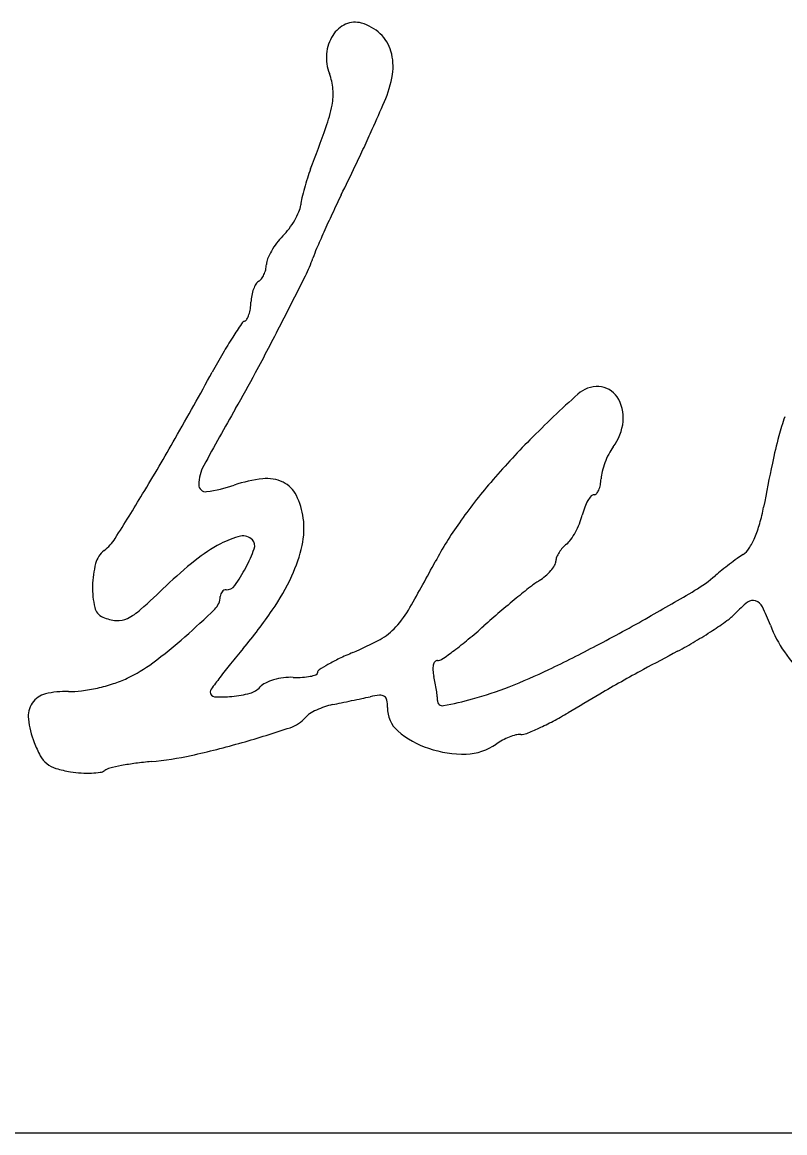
# Model space of a CAD drawing. Extents: x 0 to 34, y 0 to 22.
# Drawn here: x 26.3125 to 26.5236, y 8.9262 to 9.2335 of the extents above; entities that cross this region are included whole.
import ezdxf

# ---------------------------------------------------------------- set-up
doc = ezdxf.new("R2010")
doc.units = 0
doc.layers.add('SH_Data', color=7, linetype='Continuous')
doc.layers.add('SH_Text', color=7, linetype='Continuous')

msp = doc.modelspace()

# ---------------------------------------------------------------- linework, layer by layer
at = {"layer": 'SH_Data'}
msp.add_line((24.527883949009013, 8.926235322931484), (28.027883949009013, 8.926235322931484), dxfattribs=at)
at = {"layer": 'SH_Text'}
for centre, radius, start, end in [((26.405460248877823, 9.22543226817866), 0.008283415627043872, 114.30248225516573, 147.54708795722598), ((26.404663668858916, 9.22719630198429), 0.006347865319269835, 73.73574067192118, 114.30251344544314), ((26.402850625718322, 9.220981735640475), 0.012821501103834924, 46.89421446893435, 73.73580894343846), ((26.40782406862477, 9.223929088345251), 0.011084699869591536, 147.54713036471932, 175.47362257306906), ((26.404245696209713, 9.222472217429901), 0.010779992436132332, 16.328014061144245, 46.89429198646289), ((26.400473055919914, 9.22136700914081), 0.014711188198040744, 350.9765858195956, 16.328045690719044), ((26.409440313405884, 9.223801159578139), 0.012705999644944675, 175.47371772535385, 200.68435327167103), ((26.38255943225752, 9.213652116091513), 0.016026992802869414, 4.820221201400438, 20.68432999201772), ((26.384874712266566, 9.223844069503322), 0.03050498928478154, 336.28252684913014, 350.9766029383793), ((26.382706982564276, 9.213664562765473), 0.01587891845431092, 348.84525128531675, 4.8202065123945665), ((26.355504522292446, 9.219028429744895), 0.04360516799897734, 340.452935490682, 348.84530583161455), ((24.828603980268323, 9.907563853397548), 1.7303436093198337, 336.00663420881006, 336.2825705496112), ((25.923241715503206, 9.372499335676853), 0.5023038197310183, 339.0534496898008, 340.45305359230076), ((26.086369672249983, 9.347744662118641), 0.35361848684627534, 335.1110386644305, 336.00668173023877), ((26.062025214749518, 9.359038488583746), 0.3804550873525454, 334.25813152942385, 335.1111471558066), ((26.43893977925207, 9.175093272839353), 0.049886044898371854, 159.05356267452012, 162.14253486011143), ((24.417595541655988, 10.151928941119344), 2.206057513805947, 334.0257540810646, 334.2581456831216), ((26.457221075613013, 9.169203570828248), 0.0690926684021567, 162.14254436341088, 164.56239897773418), ((26.45183379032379, 9.170691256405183), 0.06350374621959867, 164.5623777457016, 167.01568931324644), ((26.73118598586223, 9.024802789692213), 0.36748364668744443, 154.02579023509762, 154.9223500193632), ((26.382532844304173, 9.183856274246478), 0.007123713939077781, 337.04751852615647, 352.87946677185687), ((26.40916932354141, 9.180528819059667), 0.019719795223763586, 167.0156868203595, 172.8794321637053), ((26.36954750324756, 9.189355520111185), 0.0212255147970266, 330.03326572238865, 337.0475159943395), ((26.712320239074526, 9.033631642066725), 0.34665421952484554, 154.92241935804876, 155.85908554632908), ((26.371208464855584, 9.187733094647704), 0.018942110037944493, 315.2111289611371, 323.25764890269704), ((26.367297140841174, 9.190653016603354), 0.023823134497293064, 323.25762766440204, 330.03328523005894), ((26.398501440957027, 9.160640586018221), 0.019514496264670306, 135.21125713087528, 142.85465840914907), ((26.680209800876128, 9.048022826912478), 0.31146634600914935, 155.8590796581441, 156.7597646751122), ((26.396772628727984, 9.16144417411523), 0.017625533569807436, 150.13919707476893, 157.79129761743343), ((26.399531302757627, 9.15986040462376), 0.020806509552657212, 142.85461206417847, 150.13926425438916), ((26.430399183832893, 9.155299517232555), 0.03959572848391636, 156.75977557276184, 160.87660743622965), ((26.384823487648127, 9.166322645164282), 0.004718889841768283, 157.7912933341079, 178.18433064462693), ((26.354547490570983, 9.18160019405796), 0.040686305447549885, 333.35043785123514, 340.876625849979), ((26.372600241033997, 9.166842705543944), 0.007528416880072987, 335.3114491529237, 346.3627944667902), ((26.37322886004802, 9.166690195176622), 0.006881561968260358, 346.3627885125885, 358.1843299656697), ((26.384474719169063, 9.156740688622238), 0.008474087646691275, 149.00842305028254, 159.60905578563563), ((26.37907729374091, 9.159982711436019), 0.0021778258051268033, 119.90181899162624, 149.00847449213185), ((26.376721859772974, 9.164078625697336), 0.0025470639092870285, 299.9019315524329, 323.46248628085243), ((26.37363106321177, 9.166368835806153), 0.0063938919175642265, 323.46243053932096, 335.3114006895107), ((24.967363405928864, 9.87775057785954), 1.5927510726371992, 332.8151043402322, 333.350475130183), ((26.387871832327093, 9.155696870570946), 0.012039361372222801, 169.26959993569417, 178.18444949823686), ((26.386670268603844, 9.15592456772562), 0.010816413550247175, 159.6090638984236, 169.26959461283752), ((26.36142678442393, 9.156535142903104), 0.01441896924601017, 350.9136891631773, 358.18437527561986), ((26.368182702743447, 9.154981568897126), 0.00746439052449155, 331.1238171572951, 341.59043209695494), ((26.36544663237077, 9.155892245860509), 0.010348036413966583, 341.590432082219, 350.9137260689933), ((26.5360153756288, 9.041269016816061), 0.19585274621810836, 146.23450689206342, 147.5261692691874), ((26.374756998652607, 9.149081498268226), 0.0018738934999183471, 110.75579443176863, 146.23435663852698), ((26.373667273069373, 9.151956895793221), 0.0012010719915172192, 290.75589989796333, 331.1238827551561), ((25.45733246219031, 9.626102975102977), 1.041936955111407, 331.97932473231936, 332.81515185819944), ((26.483716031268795, 9.074553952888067), 0.1338599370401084, 147.5262239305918, 149.78772953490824), ((26.561709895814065, 9.029137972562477), 0.22411321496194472, 149.78770673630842, 151.3250440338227), ((25.276714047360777, 9.731925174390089), 1.2405110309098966, 330.35688395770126, 331.32494769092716), ((26.07798347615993, 9.295809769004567), 0.3388713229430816, 330.0484836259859, 331.97930571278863), ((26.700377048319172, 8.871519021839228), 0.3491659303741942, 132.0887047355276, 135.09633130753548), ((26.47175170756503, 9.124643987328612), 0.008076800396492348, 87.10725613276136, 132.08865617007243), ((26.471835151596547, 9.126295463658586), 0.0064232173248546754, 33.77090404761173, 87.10719852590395), ((26.46855221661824, 9.124100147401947), 0.010372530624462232, 354.4189057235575, 33.770887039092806), ((27.018134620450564, 8.754072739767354), 0.7461923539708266, 150.04843471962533, 151.43543401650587), ((26.582472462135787, 9.102943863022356), 0.06261508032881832, 160.00789926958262, 165.0958451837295), ((26.464822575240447, 9.124464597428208), 0.014119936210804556, 323.1759385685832, 354.41891403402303), ((25.789730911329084, 9.439980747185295), 0.6502417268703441, 328.7869604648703, 330.3568402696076), ((26.597997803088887, 8.973554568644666), 0.20462264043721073, 135.0963281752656, 139.58407668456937), ((26.65524185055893, 9.083576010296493), 0.13791778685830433, 165.09593953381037, 168.32010410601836), ((26.487707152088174, 9.10732973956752), 0.014468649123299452, 143.17589563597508, 152.42368327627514), ((26.494880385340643, 9.103583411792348), 0.02256125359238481, 152.42362322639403, 159.0531869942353), ((26.372912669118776, 9.105341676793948), 0.011548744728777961, 151.43535955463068, 178.91014931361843), ((26.482239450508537, 9.106921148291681), 0.009479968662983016, 165.78967791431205, 178.18440746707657), ((26.493825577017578, 9.103987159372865), 0.021431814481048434, 159.0531062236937, 165.78960752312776), ((27.321729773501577, 8.94579651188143), 0.8184979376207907, 168.3200797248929, 169.18386680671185), ((26.36326118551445, 9.105525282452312), 0.0018955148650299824, 178.91008838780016, 278.0438140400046), ((26.383319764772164, 9.069265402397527), 0.03817014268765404, 96.37683687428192, 108.52041536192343), ((26.380235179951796, 9.096865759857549), 0.01039795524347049, 64.42890561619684, 96.37680048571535), ((26.381292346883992, 9.099075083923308), 0.00794872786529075, 26.512244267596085, 64.4289467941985), ((26.56283891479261, 9.003493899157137), 0.1584435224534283, 139.58405428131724, 144.69948854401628), ((26.461584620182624, 9.107575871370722), 0.01118523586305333, 349.35541247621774, 358.1844470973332), ((25.674351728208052, 9.509891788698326), 0.7851487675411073, 327.73095265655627, 328.78702098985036), ((26.35748804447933, 9.14637689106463), 0.04315303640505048, 278.0437643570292, 288.5204423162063), ((26.37059126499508, 9.093736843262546), 0.019907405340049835, 7.401822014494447, 26.512301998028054), ((26.47077925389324, 9.101795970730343), 0.0010024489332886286, 88.18437175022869, 139.4801607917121), ((26.470839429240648, 9.103694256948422), 0.0008967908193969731, 268.1843079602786, 318.867011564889), ((26.468639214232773, 9.105615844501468), 0.0038179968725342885, 318.8671728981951, 336.17624446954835), ((26.46613880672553, 9.10671990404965), 0.006551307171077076, 336.1761657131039, 349.35546191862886), ((26.48003981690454, 9.094867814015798), 0.012613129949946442, 150.09465590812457, 159.34061306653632), ((26.47651005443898, 9.096897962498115), 0.00854118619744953, 139.48011322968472, 150.09469620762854), ((26.449612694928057, 9.101668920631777), 0.018503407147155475, 338.1126404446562, 345.79679071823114), ((26.48729971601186, 9.092130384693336), 0.02037197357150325, 159.34055701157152, 165.79677052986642), ((26.46453693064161, 9.109564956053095), 0.054198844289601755, 344.17723996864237, 349.1838653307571), ((26.368738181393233, 9.093496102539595), 0.02177606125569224, 347.44861836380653, 7.401840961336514), ((26.516464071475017, 9.036329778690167), 0.10162080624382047, 144.69950634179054, 151.83465002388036), ((26.44615116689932, 9.103059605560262), 0.022233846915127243, 331.4170163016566, 338.1125290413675), ((26.486840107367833, 9.103244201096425), 0.031017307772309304, 336.57325357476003, 344.1772789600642), ((26.327142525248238, 9.09770800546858), 0.013118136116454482, 307.8746056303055, 327.7309308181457), ((26.378193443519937, 9.069004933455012), 0.022909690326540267, 103.24308040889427, 118.08619247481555), ((26.373732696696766, 9.087959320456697), 0.0034374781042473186, 43.184369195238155, 103.2431274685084), ((26.374502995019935, 9.088682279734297), 0.0023810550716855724, 339.9807148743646, 43.18443305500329), ((26.459468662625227, 9.093947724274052), 0.00608102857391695, 307.8746051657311, 324.46637612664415), ((26.448508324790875, 9.101775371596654), 0.019549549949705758, 324.4663625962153, 331.41695908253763), ((26.49561927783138, 9.099440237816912), 0.02144944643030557, 327.6481316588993, 336.57327884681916), ((26.339296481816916, 9.082081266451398), 0.0066786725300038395, 127.87454936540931, 165.46318912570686), ((26.38906240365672, 9.048637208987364), 0.04599601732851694, 118.08609907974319, 128.5867908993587), ((26.336814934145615, 9.102413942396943), 0.042492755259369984, 332.2098501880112, 339.9807621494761), ((26.349148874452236, 9.09785741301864), 0.0418449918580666, 335.2096988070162, 347.4485764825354), ((26.469390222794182, 9.081635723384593), 0.009754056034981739, 138.48168928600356, 147.85531971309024), ((26.46828029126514, 9.082618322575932), 0.008271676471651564, 127.87456074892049, 138.48159688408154), ((26.50901467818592, 9.090955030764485), 0.005592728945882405, 303.39776791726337, 327.64816604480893), ((26.43321049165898, 8.993307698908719), 0.11678025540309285, 128.58679135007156, 133.8231725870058), ((25.948814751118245, 9.340258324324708), 0.5422722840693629, 330.2980472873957, 331.83469706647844), ((26.45783416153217, 9.084484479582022), 0.002391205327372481, 329.0433200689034, 358.1844773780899), ((26.463431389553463, 9.084307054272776), 0.003208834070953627, 157.73423828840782, 178.18434502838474), ((26.468332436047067, 9.082300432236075), 0.008504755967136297, 147.85537925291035, 157.73438233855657), ((26.575715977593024, 8.995496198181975), 0.11089204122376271, 126.07848700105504, 127.41621366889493), ((26.536158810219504, 9.049785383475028), 0.04371998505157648, 123.39782532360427, 126.07845800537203), ((26.358734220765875, 9.077040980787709), 0.026759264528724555, 165.46314990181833, 178.86697619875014), ((26.336978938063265, 9.102327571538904), 0.04230739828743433, 324.35622425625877, 332.2097752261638), ((26.448457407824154, 9.090676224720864), 0.01365796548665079, 310.6731604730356, 319.47953953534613), ((26.45068313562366, 9.08877390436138), 0.010730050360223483, 319.4795160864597, 329.04327277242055), ((26.54970665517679, 9.02772836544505), 0.06947616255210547, 128.74348009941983, 130.68965635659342), ((26.578713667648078, 8.9915778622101), 0.11582554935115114, 127.41626813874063, 128.7434527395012), ((26.32916310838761, 9.107088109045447), 0.06385945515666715, 325.43311531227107, 335.20963304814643), ((26.47251836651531, 9.052673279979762), 0.03130272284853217, 122.66789345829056, 128.0930194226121), ((26.44725022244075, 9.092081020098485), 0.01551019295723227, 302.6678854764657, 310.67320302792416), ((26.4783652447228, 9.11070066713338), 0.03994960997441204, 300.68784497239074, 310.68968800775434), ((26.357128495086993, 9.077072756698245), 0.02515322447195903, 178.86701845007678, 192.5238955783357), ((26.157334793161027, 9.280755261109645), 0.2816334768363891, 311.86647611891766, 313.82319403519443), ((26.36964733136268, 9.07456848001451), 0.0022999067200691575, 159.86097589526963, 178.1844431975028), ((26.36930203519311, 9.07469510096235), 0.0019321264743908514, 138.98014219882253, 159.86080192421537), ((26.36906995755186, 9.074896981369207), 0.0016245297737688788, 115.9677474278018, 138.9800659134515), ((26.368911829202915, 9.075221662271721), 0.001263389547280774, 88.18454074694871, 115.96786671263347), ((26.369042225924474, 9.079335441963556), 0.002852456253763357, 268.18444193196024, 324.35616204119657), ((26.60118144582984, 8.888542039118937), 0.23985308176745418, 128.09302607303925, 129.30241416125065), ((26.162796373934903, 9.642434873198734), 0.658273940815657, 299.3914266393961, 300.6879017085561), ((26.36218860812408, 9.074804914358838), 0.005162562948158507, 314.25289419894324, 358.18436185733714), ((26.61880543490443, 8.867011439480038), 0.2676770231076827, 129.30239469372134, 130.55555549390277), ((26.532930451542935, 9.047640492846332), 0.032064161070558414, 127.65810295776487, 136.03971611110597), ((26.51480046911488, 9.071133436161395), 0.0023890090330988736, 71.77855840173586, 127.65814242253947), ((26.51454557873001, 9.07035915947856), 0.0032041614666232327, 26.37864229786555, 71.77855758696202), ((26.46549990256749, 9.046035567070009), 0.05795007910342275, 20.860882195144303, 26.378545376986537), ((26.33631870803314, 9.072450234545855), 0.0038362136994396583, 192.5239367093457, 247.1907199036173), ((26.33975664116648, 9.080625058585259), 0.012704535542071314, 247.1907390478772, 264.6123783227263), ((26.33440155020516, 9.083178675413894), 0.016323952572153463, 296.2770459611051, 311.86651561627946), ((26.216827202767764, 9.224007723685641), 0.21346862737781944, 311.24155784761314, 314.25285071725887), ((26.26495267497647, 9.15132910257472), 0.1418353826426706, 320.049241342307, 325.4331372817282), ((26.393427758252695, 9.086635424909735), 0.030407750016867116, 317.7687836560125, 330.29810332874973), ((26.62822644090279, 8.856002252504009), 0.28216693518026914, 130.555523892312, 131.76009926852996), ((26.201939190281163, 9.572942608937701), 0.578515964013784, 297.77093118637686, 299.39145800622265), ((26.497937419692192, 9.081386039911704), 0.016549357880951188, 305.7610681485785, 316.03968020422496), ((26.339100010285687, 9.07366244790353), 0.005711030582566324, 264.6122586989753, 296.27713387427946), ((26.403563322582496, 9.077434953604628), 0.01671912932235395, 298.68433948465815, 317.76887358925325), ((26.336339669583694, 9.182917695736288), 0.15609279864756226, 309.6842257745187, 311.76010968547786), ((26.443764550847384, 9.156606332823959), 0.10924667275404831, 303.2107990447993, 305.76104351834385), ((26.55208366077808, 9.079030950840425), 0.03470758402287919, 200.86084761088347, 214.63761538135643), ((26.261052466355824, 9.173563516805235), 0.146382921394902, 306.749448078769, 311.24154939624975), ((26.37210096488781, 9.134939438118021), 0.08226793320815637, 292.8281508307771, 298.684338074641), ((26.3742356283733, 9.1372461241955), 0.09674639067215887, 306.71375457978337, 309.68425980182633), ((26.435760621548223, 9.168832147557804), 0.12385945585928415, 300.623314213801, 303.2109108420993), ((26.59909465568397, 8.871440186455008), 0.2940415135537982, 140.04931409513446, 141.120966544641), ((26.36200313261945, 9.153648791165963), 0.11720809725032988, 304.6885937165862, 306.7138322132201), ((26.292071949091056, 9.401780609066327), 0.38507257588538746, 295.5724157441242, 297.7709019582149), ((27.542022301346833, 7.094841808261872), 2.226723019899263, 118.07835925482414, 118.35521232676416), ((26.434348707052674, 9.171217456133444), 0.1266313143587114, 298.07831559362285, 300.6232895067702), ((26.421449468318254, 9.013230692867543), 0.04901171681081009, 115.57612022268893, 119.73442071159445), ((26.437081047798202, 8.980570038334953), 0.08522034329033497, 112.82808656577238, 115.57608963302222), ((26.4284673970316, 9.055176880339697), 0.002221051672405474, 140.79744930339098, 167.22889624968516), ((26.427429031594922, 9.056023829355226), 0.0008810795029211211, 88.18437283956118, 140.7975426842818), ((26.427522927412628, 9.058985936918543), 0.002082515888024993, 268.1843967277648, 304.6885061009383), ((26.564783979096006, 9.087804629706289), 0.050143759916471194, 214.63761972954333, 225.09417160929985), ((26.32397097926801, 9.08930359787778), 0.041223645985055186, 295.2132836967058, 306.7495467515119), ((26.501489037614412, 8.95013923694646), 0.16866050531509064, 141.1210194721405, 142.7459005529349), ((26.39363298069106, 9.053556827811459), 0.0006197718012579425, 289.35630894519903, 358.18439374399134), ((26.395193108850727, 9.0535073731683), 0.0009411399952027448, 122.75133809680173, 178.18437739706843), ((26.42420821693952, 9.008400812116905), 0.054573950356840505, 119.73440829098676, 122.75142974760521), ((26.431024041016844, 9.054597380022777), 0.00484254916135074, 167.22888633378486, 184.1368393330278), ((26.437341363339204, 9.055054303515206), 0.011176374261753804, 184.13688690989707, 193.18651808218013), ((26.387810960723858, 9.201710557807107), 0.1632754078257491, 291.3779451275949, 295.57244452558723), ((26.68109243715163, 8.690077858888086), 0.41399626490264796, 118.35523501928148, 119.31779845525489), ((26.32178025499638, 9.100173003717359), 0.05216138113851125, 282.78172365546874, 287.8392031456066), ((26.328101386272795, 9.080531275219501), 0.031527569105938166, 287.8391439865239, 295.2133151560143), ((26.62272355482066, 8.857936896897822), 0.32097294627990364, 142.74593176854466, 143.47037719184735), ((26.38177929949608, 9.04658228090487), 0.004550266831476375, 115.57449513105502, 138.49424273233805), ((26.386304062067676, 9.037127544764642), 0.015031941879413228, 106.16283526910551, 115.57444622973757), ((26.387126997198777, 9.034288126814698), 0.017988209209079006, 97.33862110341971, 106.16285001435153), ((26.38701721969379, 9.035140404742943), 0.017128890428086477, 88.1843711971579, 97.33857394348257), ((26.388518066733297, 9.082487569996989), 0.030242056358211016, 268.18441951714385, 273.01809136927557), ((26.38926735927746, 9.068275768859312), 0.01601051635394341, 273.01814935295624, 280.7986759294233), ((26.39022386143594, 9.063261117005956), 0.01090545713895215, 280.79854041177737, 289.35638365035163), ((26.381691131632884, 9.042015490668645), 0.045980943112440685, 10.804224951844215, 13.1864976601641), ((26.377514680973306, 9.041218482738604), 0.050232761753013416, 8.57478865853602, 10.804211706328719), ((26.670883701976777, 8.708256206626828), 0.39314750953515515, 119.31778630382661, 120.31380986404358), ((26.320384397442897, 9.041694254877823), 0.006144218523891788, 103.66760915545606, 145.97816493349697), ((26.3245497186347, 9.024565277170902), 0.02377237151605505, 88.18441138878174, 103.66757175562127), ((26.325997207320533, 9.070229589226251), 0.021914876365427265, 268.1844284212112, 277.66971098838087), ((26.322234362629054, 9.098171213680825), 0.05010872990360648, 277.66974378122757, 282.7817420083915), ((26.365846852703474, 9.048191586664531), 0.0013055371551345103, 178.1843587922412, 266.32672532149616), ((26.36588871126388, 9.048190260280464), 0.001347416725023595, 143.47049090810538, 178.1843805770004), ((26.367396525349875, 9.07871125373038), 0.031895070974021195, 275.6359259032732, 284.92489907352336), ((26.374164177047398, 9.053320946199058), 0.005618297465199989, 284.9249306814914, 318.4941677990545), ((26.413526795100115, 9.024789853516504), 0.022600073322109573, 95.33028156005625, 102.0388465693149), ((26.411633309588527, 9.045084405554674), 0.0022173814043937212, 58.459464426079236, 95.33033116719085), ((26.38316032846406, 9.04206974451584), 0.044523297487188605, 6.341038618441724, 8.574815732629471), ((26.40892523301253, 9.147771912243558), 0.10535140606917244, 285.5536463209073, 291.37799779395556), ((27.417254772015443, 7.431702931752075), 1.8718827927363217, 120.31382989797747, 120.62689384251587), ((26.320695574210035, 9.04148420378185), 0.006519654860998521, 145.97825866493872, 186.68314857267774), ((26.36764470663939, 9.07619653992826), 0.02936814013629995, 266.3267801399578, 275.63588823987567), ((26.40218841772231, 9.026424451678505), 0.018670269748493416, 101.69510244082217, 108.81627947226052), ((26.10983446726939, 10.438760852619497), 1.4236074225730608, 281.69506468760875, 281.7956760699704), ((25.85997339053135, 11.635241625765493), 2.6458990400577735, 281.79562210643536, 281.85887664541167), ((25.870715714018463, 11.584083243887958), 2.5936249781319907, 281.8588787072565, 281.92236242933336), ((26.16847477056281, 10.173843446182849), 1.1522933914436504, 281.9223616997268, 282.0387867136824), ((26.412003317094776, 9.045687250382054), 0.0015100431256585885, 10.515183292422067, 58.45936109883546), ((26.40414914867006, 9.044229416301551), 0.00949836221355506, 358.1844210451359, 10.515165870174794), ((26.418705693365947, 9.04601978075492), 0.008759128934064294, 358.8872981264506, 6.340912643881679), ((26.42887370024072, 9.045822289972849), 0.0014107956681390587, 178.88729426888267, 280.2588554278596), ((26.41320475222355, 9.132396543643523), 0.08939157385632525, 280.2588265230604, 285.55361861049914), ((26.383815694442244, 9.04715182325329), 0.009284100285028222, 288.2833836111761, 319.78995910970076), ((26.39472944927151, 9.037925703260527), 0.00500685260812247, 122.10513550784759, 139.78993149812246), ((26.401728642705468, 9.026770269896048), 0.01817622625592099, 115.32950427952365, 122.10516184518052), ((26.402949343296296, 9.024191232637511), 0.02102956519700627, 108.8161960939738, 115.32943053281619), ((26.421841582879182, 9.043668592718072), 0.008202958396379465, 178.18441404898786, 229.40611418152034), ((26.412646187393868, 9.128585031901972), 0.10008253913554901, 297.9102556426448, 300.62686508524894), ((26.341019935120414, 9.043865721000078), 0.0269830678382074, 186.6831769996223, 200.86089520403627), ((26.278699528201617, 9.365303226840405), 0.34435084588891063, 285.95725462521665, 288.28338339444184), ((26.42646072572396, 9.101983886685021), 0.07010193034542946, 291.51977710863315, 294.51113446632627), ((26.424754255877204, 9.10572659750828), 0.0742153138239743, 294.5110921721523, 297.9103160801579), ((26.433138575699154, 9.056851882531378), 0.025564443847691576, 229.40613639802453, 251.39999433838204), ((26.454152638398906, 9.018479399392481), 0.018548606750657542, 111.56163241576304, 118.01441091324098), ((26.45329430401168, 9.020651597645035), 0.016212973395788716, 104.86457452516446, 111.5616901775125), ((26.450356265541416, 9.031721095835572), 0.004760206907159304, 88.1843451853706, 104.86457147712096), ((26.450639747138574, 9.040663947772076), 0.004187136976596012, 268.1844097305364, 291.5197595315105), ((26.34373641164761, 9.044900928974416), 0.029890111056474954, 200.86091360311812, 208.69363332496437), ((26.308135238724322, 9.262358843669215), 0.23728074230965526, 282.4585919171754, 285.95725877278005), ((26.434672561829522, 9.061410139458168), 0.03037389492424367, 251.40006104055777, 271.41514866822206), ((26.43505155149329, 9.046069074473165), 0.015028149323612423, 271.4151350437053, 305.28689535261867), ((26.452868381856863, 9.020893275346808), 0.01581435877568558, 118.0144203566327, 125.28693808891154), ((26.323870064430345, 9.034027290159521), 0.007242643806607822, 208.6936301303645, 231.14859541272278), ((26.35679538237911, 8.932410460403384), 0.09692308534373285, 95.07347590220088, 97.62647023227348), ((26.340512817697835, 9.115811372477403), 0.08719920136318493, 275.07350494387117, 282.4586655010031), ((26.323928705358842, 9.034100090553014), 0.007336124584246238, 231.14859362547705, 253.41695819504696), ((26.33069956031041, 9.056837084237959), 0.031059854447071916, 253.41697626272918, 261.0409185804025), ((26.331176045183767, 9.059859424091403), 0.0341195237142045, 261.0409092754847, 266.09609804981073), ((26.330733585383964, 9.053375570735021), 0.027620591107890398, 266.0960802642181, 272.01914479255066), ((26.330901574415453, 9.048610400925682), 0.022852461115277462, 272.01916623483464, 278.004297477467), ((26.333692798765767, 9.02876063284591), 0.002807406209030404, 278.0042344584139, 306.0366194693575), ((26.33764616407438, 9.023326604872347), 0.003912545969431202, 103.61325443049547, 126.03666766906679), ((26.352849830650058, 8.960545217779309), 0.0685086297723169, 100.82757021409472, 103.61315383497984), ((26.353444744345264, 8.957434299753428), 0.07167592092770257, 97.62648796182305, 100.82750958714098)]:
    msp.add_arc(centre, radius, start, end, dxfattribs=at)

doc.saveas('drawing.dxf')
